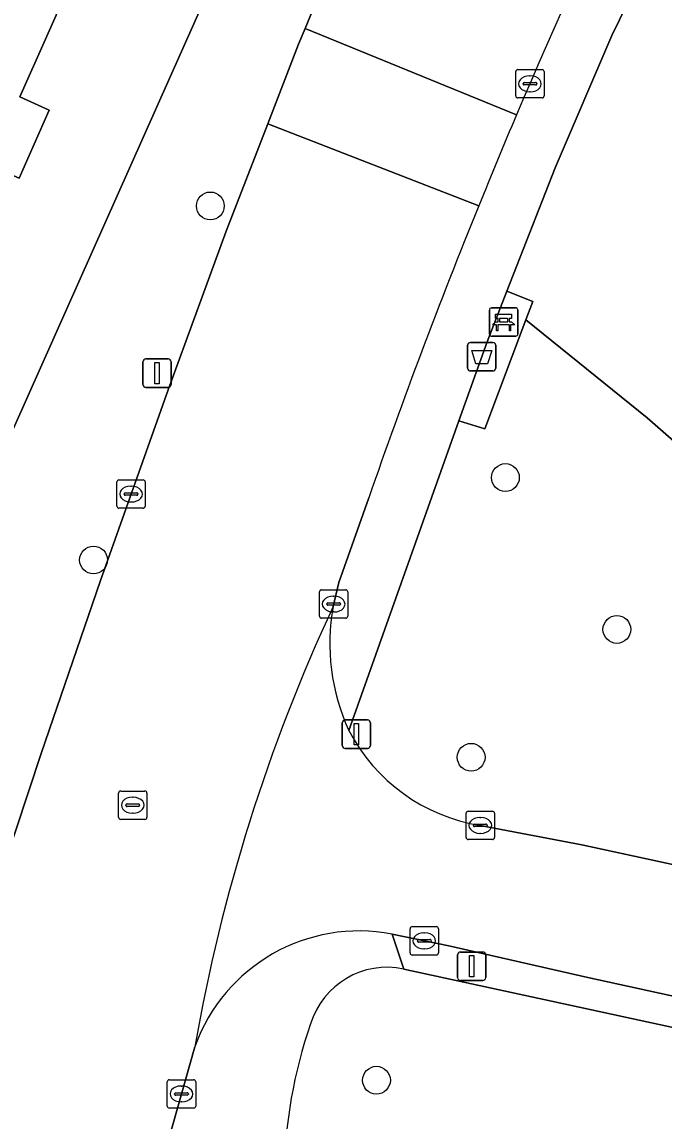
# Model space of a CAD drawing. Extents: x 160023 to 161302, y 384750 to 385707.
# Drawn here: x 160192.2 to 160214.83, y 385391.26 to 385429.96 of the extents above; entities that cross this region are included whole.
import ezdxf

# ---------------------------------------------------------------- set-up
doc = ezdxf.new("R2010")
doc.units = 0
for name, color, linetype in [('IMGEO_Afsluitpaal', 7, 'Continuous'), ('IMGEO_Afvalbak', 7, 'Continuous'), ('IMGEO_Bank', 7, 'Continuous'), ('IMGEO_Boom', 7, 'Continuous'), ('IMGEO_Erf', 7, 'Continuous'), ('IMGEO_Groenvoorziening', 7, 'Continuous'), ('IMGEO_Kolk', 7, 'Continuous'), ('IMGEO_Lichtmast', 7, 'Continuous'), ('IMGEO_Pand', 7, 'Continuous'), ('IMGEO_Rijbaan_lokaal_gesloten', 7, 'Continuous'), ('IMGEO_Rijbaan_lokaal_open', 7, 'Continuous'), ('IMGEO_Rioolput', 7, 'Continuous'), ('IMGEO_Voetpad_open', 7, 'Continuous')]:
    doc.layers.add(name, color=color, linetype=linetype)

msp = doc.modelspace()

# ---------------------------------------------------------------- linework, layer by layer
at = {"layer": 'IMGEO_Afsluitpaal'}
for p, q in [((160203.489, 385404.484), (160203.489, 385405.284)), ((160203.489, 385405.284), (160203.489, 385404.484)), ((160203.589, 385405.384), (160204.379, 385405.384)), ((160204.379, 385405.384), (160203.589, 385405.384)), ((160204.479, 385405.284), (160204.479, 385404.484)), ((160204.479, 385404.484), (160204.479, 385405.284)), ((160204.379, 385404.384), (160203.589, 385404.384)), ((160203.589, 385404.384), (160204.379, 385404.384))]:
    msp.add_line(p, q, dxfattribs=at)
msp.add_lwpolyline([(160203.909, 385405.259), (160204.059, 385405.259), (160204.059, 385404.509), (160203.909, 385404.509), (160203.909, 385405.259)], dxfattribs=at)
for centre, start, end in [((160203.589, 385405.284), 90, 180), ((160203.589, 385405.284), 90, 180), ((160204.379, 385405.284), 0, 90), ((160204.379, 385405.284), 360, 90), ((160203.589, 385404.484), 180, 270), ((160203.589, 385404.484), 180, 270), ((160204.379, 385404.484), 270, 0), ((160204.379, 385404.484), 270, 0)]:
    msp.add_arc(centre, 0.1, start, end, dxfattribs=at)
at = {"layer": 'IMGEO_Afvalbak'}
for p, q in [((160207.905, 385417.774), (160207.905, 385418.574)), ((160207.905, 385418.574), (160207.905, 385417.774)), ((160208.005, 385418.674), (160208.795, 385418.674)), ((160208.795, 385418.674), (160208.005, 385418.674)), ((160208.895, 385418.574), (160208.895, 385417.774)), ((160208.895, 385417.774), (160208.895, 385418.574)), ((160208.795, 385417.674), (160208.005, 385417.674)), ((160208.005, 385417.674), (160208.795, 385417.674))]:
    msp.add_line(p, q, dxfattribs=at)
msp.add_lwpolyline([(160208.048, 385418.388), (160208.752, 385418.388), (160208.603, 385417.918), (160208.197, 385417.918), (160208.048, 385418.388)], dxfattribs=at)
for centre, start, end in [((160208.005, 385418.574), 90, 180), ((160208.005, 385418.574), 90, 180), ((160208.795, 385418.574), 0, 90), ((160208.795, 385418.574), 360, 90), ((160208.005, 385417.774), 180, 270), ((160208.005, 385417.774), 180, 270), ((160208.795, 385417.774), 270, 0), ((160208.795, 385417.774), 270, 0)]:
    msp.add_arc(centre, 0.1, start, end, dxfattribs=at)
at = {"layer": 'IMGEO_Bank'}
for p, q in [((160208.747, 385419.896), (160209.588, 385419.896)), ((160209.588, 385419.896), (160208.747, 385419.896)), ((160208.672, 385418.971), (160208.672, 385419.812)), ((160208.672, 385419.812), (160208.672, 385418.971)), ((160208.981, 385419.402), (160208.981, 385419.508)), ((160209.025, 385419.508), (160209.025, 385419.402)), ((160209.313, 385419.514), (160209.031, 385419.514)), ((160209.319, 385419.402), (160209.319, 385419.508)), ((160209.363, 385419.508), (160209.363, 385419.402)), ((160209.672, 385419.821), (160209.672, 385418.98)), ((160209.672, 385418.98), (160209.672, 385419.821)), ((160209.369, 385419.294), (160208.976, 385419.294)), ((160209.031, 385419.396), (160209.313, 385419.396)), ((160209.597, 385418.896), (160208.756, 385418.896)), ((160208.756, 385418.896), (160209.597, 385418.896))]:
    msp.add_line(p, q, dxfattribs=at)
for points in [[(160208.975, 385419.514), (160208.889, 385419.514), (160208.889, 385419.675), (160209.452, 385419.675), (160209.452, 385419.514), (160209.369, 385419.514)], [(160208.919, 385419.294), (160208.777, 385419.294), (160208.889, 385419.396), (160208.975, 385419.396)], [(160208.969, 385419.287), (160208.969, 385419.08), (160208.926, 385419.08), (160208.926, 385419.287)], [(160209.369, 385419.396), (160209.452, 385419.396), (160209.564, 385419.294), (160209.425, 385419.294)], [(160209.419, 385419.287), (160209.419, 385419.08), (160209.375, 385419.08), (160209.375, 385419.287)]]:
    msp.add_lwpolyline(points, dxfattribs=at)
for centre, radius, start, end in [((160208.75, 385419.818), 0.0779, 92.4484, 184.2845), ((160208.75, 385419.818), 0.0779, 92.4484, 184.2845), ((160209.594, 385419.818), 0.0779, 2.4484, 94.2845), ((160209.594, 385419.818), 0.0779, 2.4484, 94.2845), ((160208.974, 385419.507), 0.00671, 2.8957, 87.1043), ((160209.031, 385419.507), 0.00671, 92.8957, 177.1043), ((160209.313, 385419.507), 0.00671, 2.8957, 87.1043), ((160209.37, 385419.507), 0.00671, 92.8957, 177.1043), ((160208.919, 385419.287), 0.00671, 2.8957, 87.1043), ((160208.976, 385419.287), 0.00671, 92.8957, 177.1043), ((160208.974, 385419.403), 0.00671, 272.8957, 357.1043), ((160209.031, 385419.403), 0.00671, 182.8957, 267.1043), ((160209.313, 385419.403), 0.00671, 272.8957, 357.1043), ((160209.37, 385419.403), 0.00671, 182.8957, 267.1043), ((160209.368, 385419.287), 0.00671, 2.8957, 87.1043), ((160209.425, 385419.287), 0.00671, 92.8957, 177.1043), ((160208.75, 385418.974), 0.0779, 182.4484, 274.2845), ((160208.75, 385418.974), 0.0779, 182.4484, 274.2845), ((160209.594, 385418.974), 0.0779, 272.4484, 4.2845), ((160209.594, 385418.974), 0.0779, 272.4484, 4.2845)]:
    msp.add_arc(centre, radius, start, end, dxfattribs=at)
at = {"layer": 'IMGEO_Boom'}
for centre in [(160198.838, 385423.482), (160209.237, 385413.919), (160194.723, 385411.015), (160213.163, 385408.571), (160208.028, 385404.072), (160204.692, 385392.701)]:
    msp.add_circle(centre, 0.489, dxfattribs=at)
at = {"layer": 'IMGEO_Erf'}
for points in [[(160183.335, 385396.478), (160202.358, 385439.094)], [(160193.983, 385431.497), (160192.127, 385427.319), (160193.163, 385426.858), (160192.097, 385424.457), (160191.076, 385424.91), (160189.256, 385420.814), (160187.409, 385416.656), (160188.439, 385416.199), (160187.409, 385413.879), (160186.372, 385414.34), (160184.507, 385410.141), (160182.711, 385406.098), (160183.723, 385405.648), (160182.703, 385403.352), (160181.678, 385403.808), (160179.752, 385399.47), (160171.316, 385403.217), (160176.058, 385413.894), (160180.8, 385424.57), (160185.543, 385435.246)]]:
    msp.add_lwpolyline(points, dxfattribs=at)
at = {"layer": 'IMGEO_Groenvoorziening'}
for points in [[(160224.032, 385450.925), (160218.738, 385441.239), (160212.991, 385429.483), (160210.991, 385424.828), (160209.287, 385420.485), (160210.198, 385420.12), (160209.954, 385419.471), (160214.228, 385416.022), (160226.49, 385405.305), (160228.145, 385407.705), (160237.49, 385421.354), (160238.673, 385423.07), (160246.089, 385433.867)], [(160208.348, 385401.672), (160211.926, 385400.985), (160220.063, 385399.232), (160221.042, 385399.018), (160222.043, 385398.86), (160226.49, 385405.305), (160214.228, 385416.022), (160209.954, 385419.471), (160208.508, 385415.63), (160207.599, 385415.921), (160203.718, 385405.011)], [(160225.055, 385392.414), (160205.651, 385396.614)]]:
    msp.add_lwpolyline(points, dxfattribs=at)
for centre, radius, start, end in [((160209.377, 385407.978), 6.39, 207.6704, 260.7338), ((160205.065, 385393.86), 2.816, 77.9914, 163.0221), ((160217.751, 385389.279), 16.3, 160.6429, 198.5342)]:
    msp.add_arc(centre, radius, start, end, dxfattribs=at)
at = {"layer": 'IMGEO_Kolk'}
for p, q in [((160209.599, 385427.357), (160209.599, 385428.209)), ((160209.674, 385428.283), (160210.526, 385428.283)), ((160210.087, 385428.063), (160210.112, 385428.063)), ((160210.6, 385428.209), (160210.6, 385427.357)), ((160209.858, 385427.777), (160209.858, 385427.789)), ((160210.296, 385427.74), (160209.898, 385427.74)), ((160209.901, 385427.826), (160210.299, 385427.826)), ((160210.342, 385427.789), (160210.342, 385427.777)), ((160210.526, 385427.283), (160209.674, 385427.283)), ((160210.11, 385427.503), (160210.085, 385427.503)), ((160195.544, 385412.912), (160195.544, 385413.764)), ((160195.619, 385413.838), (160196.471, 385413.838)), ((160196.545, 385413.764), (160196.545, 385412.912)), ((160195.803, 385413.332), (160195.803, 385413.344)), ((160196.241, 385413.295), (160195.843, 385413.295)), ((160195.846, 385413.381), (160196.244, 385413.381)), ((160196.032, 385413.618), (160196.057, 385413.618)), ((160196.287, 385413.344), (160196.287, 385413.332)), ((160196.055, 385413.058), (160196.03, 385413.058)), ((160196.471, 385412.838), (160195.619, 385412.838)), ((160202.682, 385409.04), (160202.682, 385409.892)), ((160202.757, 385409.966), (160203.609, 385409.966)), ((160203.683, 385409.892), (160203.683, 385409.04)), ((160202.941, 385409.46), (160202.941, 385409.472)), ((160203.379, 385409.423), (160202.981, 385409.423)), ((160202.984, 385409.509), (160203.382, 385409.509)), ((160203.17, 385409.746), (160203.195, 385409.746)), ((160203.425, 385409.472), (160203.425, 385409.46)), ((160203.193, 385409.186), (160203.168, 385409.186)), ((160203.609, 385408.966), (160202.757, 385408.966)), ((160207.851, 385401.246), (160207.851, 385402.098)), ((160207.926, 385402.172), (160208.778, 385402.172)), ((160208.852, 385402.098), (160208.852, 385401.246)), ((160208.11, 385401.666), (160208.11, 385401.678)), ((160208.153, 385401.715), (160208.551, 385401.715)), ((160208.339, 385401.952), (160208.364, 385401.952)), ((160208.594, 385401.678), (160208.594, 385401.666)), ((160208.548, 385401.629), (160208.15, 385401.629)), ((160208.362, 385401.392), (160208.337, 385401.392)), ((160208.778, 385401.172), (160207.926, 385401.172)), ((160205.876, 385397.182), (160205.876, 385398.034)), ((160205.951, 385398.108), (160206.803, 385398.108)), ((160206.364, 385397.888), (160206.389, 385397.888)), ((160206.877, 385398.034), (160206.877, 385397.182)), ((160206.135, 385397.602), (160206.135, 385397.614)), ((160206.573, 385397.565), (160206.175, 385397.565)), ((160206.178, 385397.651), (160206.576, 385397.651)), ((160206.619, 385397.614), (160206.619, 385397.602)), ((160206.803, 385397.108), (160205.951, 385397.108)), ((160206.387, 385397.328), (160206.362, 385397.328)), ((160197.321, 385391.791), (160197.321, 385392.643)), ((160197.396, 385392.717), (160198.248, 385392.717)), ((160197.809, 385392.497), (160197.834, 385392.497)), ((160198.322, 385392.643), (160198.322, 385391.791)), ((160197.58, 385392.211), (160197.58, 385392.223)), ((160198.018, 385392.174), (160197.62, 385392.174)), ((160197.623, 385392.26), (160198.021, 385392.26)), ((160198.064, 385392.223), (160198.064, 385392.211)), ((160198.248, 385391.717), (160197.396, 385391.717)), ((160197.832, 385391.937), (160197.807, 385391.937))]:
    msp.add_line(p, q, dxfattribs=at)
for points in [[(160209.599, 385427.357), (160209.599, 385428.209)], [(160209.674, 385428.283), (160210.526, 385428.283)], [(160210.6, 385428.209), (160210.6, 385427.357)], [(160210.526, 385427.283), (160209.674, 385427.283)], [(160195.544, 385412.912), (160195.544, 385413.764)], [(160195.619, 385413.838), (160196.471, 385413.838)], [(160196.545, 385413.764), (160196.545, 385412.912)], [(160196.471, 385412.838), (160195.619, 385412.838)], [(160202.682, 385409.04), (160202.682, 385409.892)], [(160202.757, 385409.966), (160203.609, 385409.966)], [(160203.683, 385409.892), (160203.683, 385409.04)], [(160203.609, 385408.966), (160202.757, 385408.966)], [(160207.851, 385401.246), (160207.851, 385402.098)], [(160207.926, 385402.172), (160208.778, 385402.172)], [(160208.852, 385402.098), (160208.852, 385401.246)], [(160208.778, 385401.172), (160207.926, 385401.172)], [(160205.876, 385397.182), (160205.876, 385398.034)], [(160205.951, 385398.108), (160206.803, 385398.108)], [(160206.877, 385398.034), (160206.877, 385397.182)], [(160206.803, 385397.108), (160205.951, 385397.108)], [(160197.321, 385391.791), (160197.321, 385392.643)], [(160197.396, 385392.717), (160198.248, 385392.717)], [(160198.322, 385392.643), (160198.322, 385391.791)], [(160198.248, 385391.717), (160197.396, 385391.717)]]:
    msp.add_lwpolyline(points, dxfattribs=at)
for centre, radius, start, end in [((160209.676, 385428.207), 0.0765, 91.552, 178.448), ((160209.676, 385428.207), 0.0765, 91.552, 178.448), ((160210.524, 385428.207), 0.0765, 1.552, 88.448), ((160210.524, 385428.207), 0.0765, 1.552, 88.448), ((160209.898, 385427.786), 0.0403, 85.8775, 175.7526), ((160209.895, 385427.776), 0.0366, 178.938, 274.7102), ((160210.299, 385427.783), 0.043, 264.8664, 352.4533), ((160210.303, 385427.788), 0.0386, 1.7309, 96.639), ((160209.676, 385427.359), 0.0765, 181.552, 268.448), ((160209.676, 385427.359), 0.0765, 181.552, 268.448), ((160210.524, 385427.359), 0.0765, 271.552, 358.448), ((160210.524, 385427.359), 0.0765, 271.552, 358.448), ((160195.621, 385413.762), 0.0765, 91.552, 178.448), ((160195.621, 385413.762), 0.0765, 91.552, 178.448), ((160196.469, 385413.762), 0.0765, 1.552, 88.448), ((160196.469, 385413.762), 0.0765, 1.552, 88.448), ((160195.843, 385413.341), 0.0403, 85.8775, 175.7526), ((160195.84, 385413.331), 0.0366, 178.938, 274.7102), ((160196.244, 385413.338), 0.043, 264.8664, 352.4533), ((160196.248, 385413.343), 0.0386, 1.7309, 96.639), ((160195.621, 385412.914), 0.0765, 181.552, 268.448), ((160195.621, 385412.914), 0.0765, 181.552, 268.448), ((160196.469, 385412.914), 0.0765, 271.552, 358.448), ((160196.469, 385412.914), 0.0765, 271.552, 358.448), ((160202.759, 385409.89), 0.0765, 91.552, 178.448), ((160202.759, 385409.89), 0.0765, 91.552, 178.448), ((160203.607, 385409.89), 0.0765, 1.552, 88.448), ((160203.607, 385409.89), 0.0765, 1.552, 88.448), ((160202.981, 385409.469), 0.0403, 85.8775, 175.7526), ((160202.978, 385409.459), 0.0366, 178.938, 274.7102), ((160203.382, 385409.466), 0.043, 264.8664, 352.4533), ((160203.386, 385409.471), 0.0386, 1.7309, 96.639), ((160202.759, 385409.042), 0.0765, 181.552, 268.448), ((160202.759, 385409.042), 0.0765, 181.552, 268.448), ((160203.607, 385409.042), 0.0765, 271.552, 358.448), ((160203.607, 385409.042), 0.0765, 271.552, 358.448), ((160207.928, 385402.096), 0.0765, 91.552, 178.448), ((160207.928, 385402.096), 0.0765, 91.552, 178.448), ((160208.776, 385402.096), 0.0765, 1.552, 88.448), ((160208.776, 385402.096), 0.0765, 1.552, 88.448), ((160208.15, 385401.675), 0.0403, 85.8775, 175.7526), ((160208.147, 385401.665), 0.0366, 178.938, 274.7102), ((160208.551, 385401.672), 0.043, 264.8664, 352.4533), ((160208.555, 385401.677), 0.0386, 1.7309, 96.639), ((160207.928, 385401.248), 0.0765, 181.552, 268.448), ((160207.928, 385401.248), 0.0765, 181.552, 268.448), ((160208.776, 385401.248), 0.0765, 271.552, 358.448), ((160208.776, 385401.248), 0.0765, 271.552, 358.448), ((160205.953, 385398.032), 0.0765, 91.552, 178.448), ((160205.953, 385398.032), 0.0765, 91.552, 178.448), ((160206.801, 385398.032), 0.0765, 1.552, 88.448), ((160206.801, 385398.032), 0.0765, 1.552, 88.448), ((160206.175, 385397.611), 0.0403, 85.8775, 175.7526), ((160206.172, 385397.601), 0.0366, 178.938, 274.7102), ((160206.576, 385397.608), 0.043, 264.8664, 352.4533), ((160206.58, 385397.613), 0.0386, 1.7309, 96.639), ((160205.953, 385397.184), 0.0765, 181.552, 268.448), ((160205.953, 385397.184), 0.0765, 181.552, 268.448), ((160206.801, 385397.184), 0.0765, 271.552, 358.448), ((160206.801, 385397.184), 0.0765, 271.552, 358.448), ((160197.398, 385392.641), 0.0765, 91.552, 178.448), ((160197.398, 385392.641), 0.0765, 91.552, 178.448), ((160198.246, 385392.641), 0.0765, 1.552, 88.448), ((160198.246, 385392.641), 0.0765, 1.552, 88.448), ((160197.62, 385392.22), 0.0403, 85.8775, 175.7526), ((160197.617, 385392.21), 0.0366, 178.938, 274.7102), ((160198.021, 385392.217), 0.043, 264.8664, 352.4533), ((160198.025, 385392.222), 0.0386, 1.7309, 96.639), ((160197.398, 385391.793), 0.0765, 181.552, 268.448), ((160197.398, 385391.793), 0.0765, 181.552, 268.448), ((160198.246, 385391.793), 0.0765, 271.552, 358.448), ((160198.246, 385391.793), 0.0765, 271.552, 358.448)]:
    msp.add_arc(centre, radius, start, end, dxfattribs=at)
for centre, major_axis, ratio, start_param, end_param in [((160210.086, 385427.783), (-0.387, 0.002), 0.722429, 4.712389, 7.853982), ((160210.111, 385427.783), (-0.39, 0.002), 0.717154, 1.570796, 4.712389), ((160196.031, 385413.338), (-0.387, 0.002), 0.722429, 4.712389, 7.853982), ((160196.056, 385413.338), (-0.39, 0.002), 0.717154, 1.570796, 4.712389), ((160203.169, 385409.466), (-0.387, 0.002), 0.722429, 4.712389, 7.853982), ((160203.194, 385409.466), (-0.39, 0.002), 0.717154, 1.570796, 4.712389), ((160208.338, 385401.672), (-0.387, 0.002), 0.722429, 4.712389, 7.853982), ((160208.363, 385401.672), (-0.39, 0.002), 0.717154, 1.570796, 4.712389), ((160206.363, 385397.608), (-0.387, 0.002), 0.722429, 4.712389, 7.853982), ((160206.388, 385397.608), (-0.39, 0.002), 0.717154, 1.570796, 4.712389), ((160197.808, 385392.217), (-0.387, 0.002), 0.722429, 4.712389, 7.853982), ((160197.833, 385392.217), (-0.39, 0.002), 0.717154, 1.570796, 4.712389)]:
    msp.add_ellipse(centre, major_axis=major_axis, ratio=ratio, start_param=start_param, end_param=end_param, dxfattribs=at)
at = {"layer": 'IMGEO_Lichtmast'}
for p, q in [((160196.464, 385417.193), (160196.464, 385417.993)), ((160196.464, 385417.993), (160196.464, 385417.193)), ((160196.564, 385418.093), (160197.354, 385418.093)), ((160197.354, 385418.093), (160196.564, 385418.093)), ((160197.454, 385417.993), (160197.454, 385417.193)), ((160197.454, 385417.193), (160197.454, 385417.993)), ((160197.354, 385417.093), (160196.564, 385417.093)), ((160196.564, 385417.093), (160197.354, 385417.093)), ((160207.551, 385396.315), (160207.551, 385397.115)), ((160207.551, 385397.115), (160207.551, 385396.315)), ((160207.651, 385397.215), (160208.441, 385397.215)), ((160208.441, 385397.215), (160207.651, 385397.215)), ((160208.541, 385397.115), (160208.541, 385396.315)), ((160208.541, 385396.315), (160208.541, 385397.115)), ((160208.441, 385396.215), (160207.651, 385396.215)), ((160207.651, 385396.215), (160208.441, 385396.215))]:
    msp.add_line(p, q, dxfattribs=at)
for points in [[(160196.884, 385417.968), (160197.034, 385417.968), (160197.034, 385417.218), (160196.884, 385417.218), (160196.884, 385417.968)], [(160207.971, 385397.09), (160208.121, 385397.09), (160208.121, 385396.34), (160207.971, 385396.34), (160207.971, 385397.09)]]:
    msp.add_lwpolyline(points, dxfattribs=at)
for centre, start, end in [((160196.564, 385417.993), 90, 180), ((160196.564, 385417.993), 90, 180), ((160197.354, 385417.993), 0, 90), ((160197.354, 385417.993), 360, 90), ((160196.564, 385417.193), 180, 270), ((160196.564, 385417.193), 180, 270), ((160197.354, 385417.193), 270, 0), ((160197.354, 385417.193), 270, 0), ((160207.651, 385397.115), 90, 180), ((160207.651, 385397.115), 90, 180), ((160208.441, 385397.115), 0, 90), ((160208.441, 385397.115), 360, 90), ((160207.651, 385396.315), 180, 270), ((160207.651, 385396.315), 180, 270), ((160208.441, 385396.315), 270, 0), ((160208.441, 385396.315), 270, 0)]:
    msp.add_arc(centre, 0.1, start, end, dxfattribs=at)
at = {"layer": 'IMGEO_Pand'}
msp.add_lwpolyline([(160191.076, 385424.91), (160192.097, 385424.457), (160193.163, 385426.858), (160192.127, 385427.319), (160193.983, 385431.497), (160185.543, 385435.246), (160180.8, 385424.57), (160189.256, 385420.814)], close=True, dxfattribs=at)
at = {"layer": 'IMGEO_Rijbaan_lokaal_gesloten'}
for points in [[(160218.042, 385459.796), (160213.889, 385452.911), (160209.284, 385444.718), (160205.006, 385436.649), (160202.176, 385429.732), (160209.626, 385426.684)], [(160208.295, 385423.489), (160200.861, 385426.368), (160199.399, 385422.593), (160197.353, 385417.008), (160194.963, 385410.293), (160192.879, 385404.209), (160191.092, 385398.845), (160189.874, 385394.863), (160189.868, 385394.812), (160184.143, 385375.033), (160184.091, 385374.99)], [(160203.166, 385409.378), (160203.372, 385410.226), (160204.42, 385413.2)], [(160196.265, 385386.698), (160198.291, 385393.88)]]:
    msp.add_lwpolyline(points, dxfattribs=at)
for centre, radius, start, end in [((160401.739, 385344.741), 208.859, 151.05207, 156.9001), ((160402.292, 385344.552), 209.442, 157.85881, 160.86686), ((160259.622, 385383.104), 62.271, 155.04299, 170.03437)]:
    msp.add_arc(centre, radius, start, end, dxfattribs=at)
at = {"layer": 'IMGEO_Rijbaan_lokaal_open'}
for points in [[(160209.626, 385426.684), (160202.176, 385429.732), (160201.95, 385429.18), (160200.861, 385426.368), (160208.295, 385423.489)], [(160222.043, 385398.86), (160221.042, 385399.018), (160220.063, 385399.232), (160211.926, 385400.985), (160208.348, 385401.672)], [(160205.243, 385397.846), (160207.24, 385397.427), (160212.138, 385396.319), (160219.339, 385394.739), (160220.599, 385394.515)]]:
    msp.add_lwpolyline(points, dxfattribs=at)
for centre, radius, start, end in [((160407.519, 385342.369), 215.106, 156.92299, 157.84492), ((160259.622, 385383.104), 62.271, 155.04299, 170.03437), ((160210.39, 385408.073), 7.341, 169.7581, 204.6501), ((160209.377, 385407.978), 6.39, 207.6704, 260.7338), ((160204.083, 385391.804), 6.152, 79.1285, 160.2796)]:
    msp.add_arc(centre, radius, start, end, dxfattribs=at)
at = {"layer": 'IMGEO_Rioolput'}
for p, q in [((160195.68, 385402.883), (160196.532, 385402.883)), ((160195.605, 385401.957), (160195.605, 385402.809)), ((160196.093, 385402.663), (160196.118, 385402.663)), ((160196.606, 385402.809), (160196.606, 385401.957)), ((160195.864, 385402.377), (160195.864, 385402.389)), ((160196.302, 385402.34), (160195.904, 385402.34)), ((160195.907, 385402.426), (160196.305, 385402.426)), ((160196.116, 385402.103), (160196.091, 385402.103)), ((160196.348, 385402.389), (160196.348, 385402.377)), ((160196.532, 385401.883), (160195.68, 385401.883))]:
    msp.add_line(p, q, dxfattribs=at)
for points in [[(160195.68, 385402.883), (160196.532, 385402.883)], [(160195.605, 385401.957), (160195.605, 385402.809)], [(160196.606, 385402.809), (160196.606, 385401.957)], [(160196.532, 385401.883), (160195.68, 385401.883)]]:
    msp.add_lwpolyline(points, dxfattribs=at)
for centre, radius, start, end in [((160195.682, 385402.807), 0.0765, 91.552, 178.448), ((160195.682, 385402.807), 0.0765, 91.552, 178.448), ((160196.53, 385402.807), 0.0765, 1.552, 88.448), ((160196.53, 385402.807), 0.0765, 1.552, 88.448), ((160195.904, 385402.386), 0.0403, 85.8775, 175.7526), ((160195.901, 385402.376), 0.0366, 178.938, 274.7102), ((160196.305, 385402.383), 0.043, 264.8664, 352.4533), ((160196.309, 385402.388), 0.0386, 1.7309, 96.639), ((160195.682, 385401.959), 0.0765, 181.552, 268.448), ((160195.682, 385401.959), 0.0765, 181.552, 268.448), ((160196.53, 385401.959), 0.0765, 271.552, 358.448), ((160196.53, 385401.959), 0.0765, 271.552, 358.448)]:
    msp.add_arc(centre, radius, start, end, dxfattribs=at)
for centre, major_axis, ratio, start_param, end_param in [((160196.092, 385402.383), (-0.387, 0.002), 0.722429, 4.712389, 7.853982), ((160196.117, 385402.383), (-0.39, 0.002), 0.717154, 1.570796, 4.712389)]:
    msp.add_ellipse(centre, major_axis=major_axis, ratio=ratio, start_param=start_param, end_param=end_param, dxfattribs=at)
at = {"layer": 'IMGEO_Voetpad_open'}
for points in [[(160212.991, 385429.483), (160218.738, 385441.239), (160224.032, 385450.925), (160224.322, 385451.456)], [(160205.248, 385441.715), (160202.358, 385439.094), (160183.335, 385396.478)], [(160197.353, 385417.008), (160199.399, 385422.593), (160200.861, 385426.368), (160201.95, 385429.18), (160202.176, 385429.732), (160205.006, 385436.649)], [(160203.718, 385405.011), (160207.599, 385415.921), (160208.588, 385418.702), (160209.287, 385420.485), (160210.991, 385424.828), (160212.991, 385429.483)], [(160189.874, 385394.863), (160191.092, 385398.845), (160192.879, 385404.209), (160194.963, 385410.293), (160197.353, 385417.008)], [(160204.42, 385413.2), (160203.372, 385410.226), (160203.166, 385409.378)], [(160212.138, 385396.319), (160207.24, 385397.427), (160205.243, 385397.846), (160205.651, 385396.614), (160225.055, 385392.414)], [(160205.651, 385396.614), (160205.243, 385397.846)], [(160220.599, 385394.515), (160219.339, 385394.739), (160212.138, 385396.319)], [(160198.291, 385393.88), (160196.265, 385386.698)]]:
    msp.add_lwpolyline(points, dxfattribs=at)
msp.add_lwpolyline([(160207.599, 385415.921), (160208.508, 385415.63), (160209.954, 385419.471), (160210.198, 385420.12), (160209.287, 385420.485), (160208.588, 385418.702)], close=True, dxfattribs=at)
for centre, radius, start, end in [((160401.739, 385344.741), 208.859, 151.05207, 156.9001), ((160407.519, 385342.369), 215.106, 156.92299, 157.84492), ((160402.292, 385344.552), 209.442, 157.85881, 160.86686), ((160210.39, 385408.073), 7.341, 169.7581, 204.6501), ((160204.083, 385391.804), 6.152, 79.1285, 160.2796), ((160205.065, 385393.86), 2.816, 77.9914, 163.0221), ((160217.751, 385389.279), 16.3, 160.6429, 198.5342)]:
    msp.add_arc(centre, radius, start, end, dxfattribs=at)

doc.saveas('drawing.dxf')
